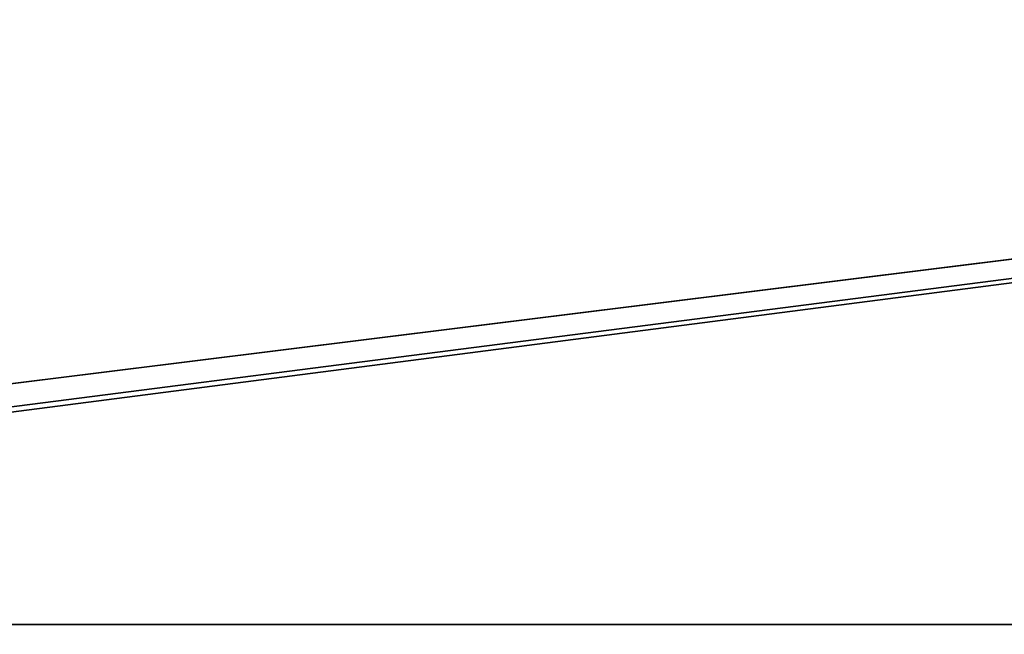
# Model space of a CAD drawing. Header units: millimetres. Extents: x -603 to 3703, y -120 to 249.
# Tile 561 of 656: x 1704 to 1751, y 23 to 52. Entities that reach past the tile are written whole.
import ezdxf

# ---------------------------------------------------------------- set-up
doc = ezdxf.new("R2010")
doc.units = ezdxf.units.MM
doc.layers.add('152', color=7, linetype='Continuous', true_color=0xffffff)

# ---------------------------------------------------------------- blocks, each defined once
blk = doc.blocks.new('UG_SURFACE_002')
at = {"layer": '152', "color": 252, "linetype": 'Continuous', "lineweight": 35}
for points in [[(2177.5, -30, 2213), (2177.5, 229.8, 2213), (822.5, 229.8, 2213), (822.5, -30, 2213)], [(972.5, -30, 2063), (972.5, 229.8, 2063), (2027.5, 229.8, 2063), (2027.5, -30, 2063)]]:
    blk.add_3dface(points, dxfattribs=at)
blk = doc.blocks.new('UG_SURFACE_129')
at = {"layer": '152', "color": 7, "linetype": 'Continuous', "lineweight": 35}
for points in [[(1971.15, 10.45, 2004.65), (1971.15, 228.45, 2004.65), (1028.85, 228.45, 2004.65), (1028.85, 10.45, 2004.65)], [(1029, 10.45, 2004.5), (1029, 228.45, 2004.5), (1971, 228.45, 2004.5), (1971, 10.45, 2004.5)]]:
    blk.add_3dface(points, dxfattribs=at)
blk = doc.blocks.new('UG_SURFACE_130')
at = {"layer": '152', "color": 41, "linetype": 'Continuous', "lineweight": 35}
for points in [[(1971.15, 228.45, 2004.65), (1971.15, 10.45, 2004.65), (1028.85, 10.45, 2004.65), (1028.85, 228.45, 2004.65)], [(1985, 18.3, 2018.5), (1985, 70.3, 2018.5), (1015, 70.3, 2018.5), (1015, 18.3, 2018.5)]]:
    blk.add_3dface(points, dxfattribs=at)
blk = doc.blocks.new('UG_SURFACE_145')
at = {"layer": '152', "color": 252, "linetype": 'Continuous', "lineweight": 35}
for points in [[(1609.133, 23.101, 2021), (1611.633, 23.101, 2021), (1986.5, 69.8, 2021), (1013.5, 69.8, 2021)], [(1013.5, 69.8, 2019.5), (1986.5, 69.8, 2019.5), (1611.633, 23.101, 2019.5), (1609.133, 23.101, 2019.5)], [(1986.5, 69.8, 2021), (1611.633, 23.101, 2021), (1623.033, 23.101, 2021)], [(1623.033, 23.101, 2019.5), (1611.633, 23.101, 2019.5), (1986.5, 69.8, 2019.5)], [(1986.5, 69.8, 2021), (1623.033, 23.101, 2021), (1625.533, 23.101, 2021)], [(1986.5, 69.8, 2019.5), (1625.533, 23.101, 2019.5), (1623.033, 23.101, 2019.5)], [(1625.533, 23.101, 2021), (1918.8, 23.101, 2021), (1986.5, 69.8, 2021)], [(1986.5, 69.8, 2019.5), (1918.8, 23.101, 2019.5), (1625.533, 23.101, 2019.5)], [(1625.533, 23.101, 2021), (1918.8, 18.38, 2021), (1918.8, 23.101, 2021)], [(1625.533, 23.101, 2021), (1625.533, 18.38, 2021), (1918.8, 18.38, 2021)], [(1625.533, 23.101, 2019.5), (1742.34, 18.38, 2019.5), (1682.687, 18.38, 2019.5)], [(1625.533, 23.101, 2019.5), (1918.8, 23.101, 2019.5), (1801.993, 18.38, 2019.5), (1742.34, 18.38, 2019.5)]]:
    blk.add_3dface(points, dxfattribs=at)
blk = doc.blocks.new('UG_SURFACE_154')
at = {"layer": '152', "color": 252, "linetype": 'Continuous', "lineweight": 35}
for points in [[(1011, -46.92, 2022.5), (1989, -46.92, 2022.5), (1989, 62.92, 2022.5), (1011, 62.92, 2022.5)], [(1012.5, -46.92, 2021), (1012.5, 62.92, 2021), (1987.5, 62.92, 2021), (1987.5, -46.92, 2021)]]:
    blk.add_3dface(points, dxfattribs=at)

msp = doc.modelspace()

# ---------------------------------------------------------------- block references
at = {"layer": '152', "color": 252, "linetype": 'Continuous', "lineweight": -3, "true_color": 0x939598}
for name in ['UG_SURFACE_129', 'UG_SURFACE_002', 'UG_SURFACE_130', 'UG_SURFACE_154', 'UG_SURFACE_145']:
    msp.add_blockref(name, (0, 0), dxfattribs=at)

doc.saveas('drawing.dxf')
